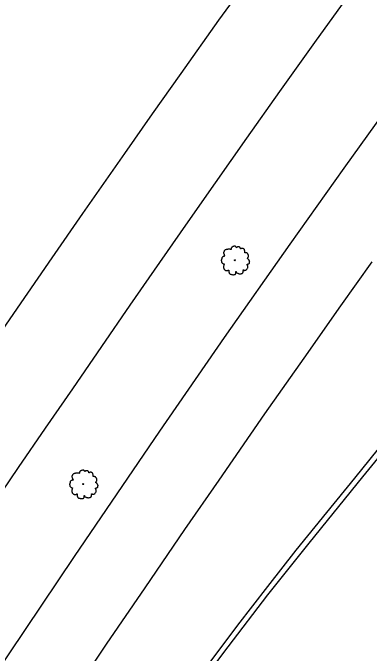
# Model space of a CAD drawing. Extents: x 2161152 to 2175754, y 602179 to 617749.
# Drawn here: x 2162405.3 to 2162541.8, y 604333.2 to 604578.1 of the extents above; entities that cross this region are included whole.
import ezdxf

# ---------------------------------------------------------------- set-up
doc = ezdxf.new("R2010")
doc.units = 0
for name, color, linetype in [('RD_EX_Fence_Other', 7, 'Continuous'), ('RD_EX_GuardRail', 7, 'Continuous'), ('RD_EX_Road', 7, 'Continuous'), ('RD_EX_VEG', 7, 'Continuous')]:
    doc.layers.add(name, color=color, linetype=linetype)

msp = doc.modelspace()

# ---------------------------------------------------------------- linework, layer by layer
at = {"layer": 'RD_EX_Fence_Other'}
msp.add_lwpolyline([(2162232.38, 604067.21), (2162284.43, 604150.47), (2162337.26, 604232.38), (2162363.46, 604272.19), (2162397.57, 604323.62), (2162428.9, 604370.18), (2162461.59, 604418.14), (2162486.44, 604453.93), (2162511.5, 604489.58), (2162532.17, 604518.67), (2162568.74, 604569.4), (2162595.2, 604606.09), (2162621.99, 604642.55), (2162649.09, 604678.78), (2162654.18, 604685.5), (2162696.93, 604742.36), (2162714.01, 604764.54), (2162730.82, 604786.76), (2162752.93, 604817.73)], dxfattribs=at)
at = {"layer": 'RD_EX_GuardRail'}
msp.add_lwpolyline([(2162410.86, 604221.6), (2162423.58, 604241.24), (2162436.52, 604261.5), (2162455.96, 604291.03), (2162465.32, 604305.06), (2162476.07, 604320.04), (2162487.77, 604335.61), (2162503, 604355.55), (2162518.86, 604375.27), (2162539.4, 604400.66), (2162567.97, 604435.6), (2162587.65, 604459.27), (2162616.38, 604494.1), (2162656.02, 604542.19), (2162698.03, 604593.25), (2162742.48, 604647.09), (2162786.5, 604700.51), (2162813.97, 604733.95), (2162832.09, 604756.01), (2162864.31, 604795.24), (2162885.61, 604820.67)], dxfattribs=at)
at = {"layer": 'RD_EX_Road'}
for points in [[(2162493.91, 604588.8), (2162484.11, 604575.21), (2162469.71, 604554.81), (2162458.68, 604539.44), (2162448.06, 604524.32), (2162432.06, 604501.34), (2162420.29, 604484.34), (2162405.62, 604463.12), (2162388.38, 604438.25), (2162371.36, 604413.12), (2162355.23, 604389.34), (2162339.24, 604365.42), (2162322.49, 604340.38), (2162305.12, 604314.19)], [(2162355.89, 604327.74), (2162367.34, 604344.88), (2162378.6, 604361.56), (2162391.48, 604380.55), (2162407.5, 604404.18), (2162417.87, 604419.28), (2162428.32, 604434.31), (2162439.37, 604450.42), (2162450.2, 604466.3), (2162459.62, 604479.71), (2162471.57, 604496.89), (2162482.95, 604513.11), (2162494.96, 604530.15), (2162507.61, 604547.97), (2162521.64, 604567.61), (2162535.9, 604587.44)], [(2162542.83, 604482.84), (2162530.86, 604466.08), (2162516.73, 604446.05), (2162501.69, 604424.67), (2162484.17, 604399.35), (2162471.11, 604380.5), (2162455.84, 604358.14), (2162441.11, 604336.62), (2162426.48, 604314.85), (2162413.15, 604294.84), (2162399.25, 604273.98), (2162385.41, 604253.01), (2162372.56, 604233.64), (2162363.93, 604220.26), (2162353.31, 604203.94), (2162345.22, 604191.56), (2162332.85, 604172.34), (2162322.65, 604156.55), (2162308.7, 604134.81), (2162298.32, 604118.32), (2162284.33, 604096.22)], [(2162333.18, 604107.32), (2162342.22, 604121.54), (2162351.67, 604136.31), (2162361.2, 604151.08), (2162371.71, 604167.43), (2162381.89, 604183.04), (2162391.9, 604198.7), (2162400.21, 604211), (2162405.04, 604218.37), (2162411.13, 604227.43), (2162417.61, 604237.3), (2162427.36, 604251.79), (2162438.09, 604267.88), (2162447.86, 604282.44), (2162458.13, 604297.85), (2162468.41, 604312.75), (2162480.16, 604328.74), (2162491.49, 604343.87), (2162502.98, 604358.72), (2162513.78, 604372.52), (2162525.52, 604386.97), (2162536.29, 604400.15), (2162548.08, 604414.69)]]:
    msp.add_lwpolyline(points, dxfattribs=at)
at = {"layer": 'RD_EX_VEG'}
for centre, radius in [((2162490.35, 604483.46), 0.188), ((2162490.35, 604483.45), 0.000075), ((2162432.29, 604397.84), 0.188), ((2162432.28, 604397.83), 0.000075)]:
    msp.add_circle(centre, radius, dxfattribs=at)
for points in [[(2162490.45, 604488.83), (2162490.23, 604488.85), (2162489.99, 604488.78), (2162489.8, 604488.7), (2162489.63, 604488.65), (2162489.46, 604488.57), (2162489.24, 604488.44), (2162489.07, 604488.29), (2162488.97, 604488.1), (2162488.94, 604487.94), (2162488.9, 604487.73), (2162488.9, 604487.6), (2162488.8, 604487.58), (2162488.69, 604487.6), (2162488.5, 604487.65), (2162488.32, 604487.65), (2162488.13, 604487.65), (2162487.87, 604487.64), (2162487.6, 604487.64), (2162487.4, 604487.6), (2162487.16, 604487.56), (2162486.87, 604487.47), (2162486.61, 604487.37), (2162486.39, 604487.19), (2162486.2, 604486.83), (2162486.11, 604486.57), (2162485.99, 604486.38), (2162486.11, 604486.04), (2162486.24, 604485.78), (2162486.26, 604485.63), (2162486.31, 604485.31), (2162486.39, 604485.14), (2162486.48, 604484.99), (2162486.42, 604484.97), (2162486.14, 604484.94), (2162485.92, 604484.86), (2162485.6, 604484.69), (2162485.43, 604484.52), (2162485.36, 604484.28), (2162485.34, 604484.02), (2162485.26, 604483.87), (2162485.21, 604483.66), (2162485.19, 604483.61), (2162485.15, 604483.36), (2162485.22, 604483.02), (2162485.24, 604482.76), (2162485.34, 604482.59), (2162485.45, 604482.46), (2162485.58, 604482.28), (2162485.88, 604482.11), (2162486.12, 604482.03), (2162486.27, 604482.01), (2162486.14, 604481.64), (2162486.11, 604481.38), (2162486.01, 604481.08), (2162486.01, 604481.02), (2162485.97, 604480.66), (2162486.09, 604480.42), (2162486.14, 604480.14), (2162486.27, 604479.97), (2162486.48, 604479.75), (2162486.72, 604479.58), (2162487.1, 604479.48), (2162487.4, 604479.5), (2162487.83, 604479.63), (2162488.02, 604479.69), (2162488, 604479.56), (2162488.02, 604479.28), (2162488.02, 604478.96), (2162488.13, 604478.71), (2162488.2, 604478.51), (2162488.32, 604478.32), (2162488.56, 604478.15), (2162488.86, 604478.1), (2162489.18, 604477.98), (2162489.52, 604477.93), (2162489.89, 604477.91), (2162490.34, 604478.02), (2162490.55, 604478.11), (2162490.62, 604478.25), (2162490.77, 604478.53), (2162490.73, 604478.7), (2162490.75, 604479.15), (2162490.83, 604479.01), (2162490.96, 604478.75), (2162491.33, 604478.53), (2162491.63, 604478.4), (2162491.99, 604478.28), (2162492.22, 604478.23), (2162492.57, 604478.28), (2162492.85, 604478.34), (2162493.13, 604478.43), (2162493.36, 604478.64), (2162493.49, 604478.85), (2162493.53, 604479.05), (2162493.58, 604479.33), (2162493.62, 604479.46)], [(2162493.62, 604479.46), (2162493.56, 604479.6), (2162493.53, 604479.78), (2162493.58, 604479.76), (2162493.71, 604479.73), (2162493.92, 604479.63), (2162494.09, 604479.58), (2162494.33, 604479.6), (2162494.54, 604479.67), (2162494.88, 604479.88), (2162495.08, 604480.23), (2162495.29, 604480.53), (2162495.35, 604480.78), (2162495.31, 604480.94), (2162495.29, 604481.32), (2162495.14, 604481.51), (2162495.1, 604481.6), (2162495.03, 604481.9), (2162495.08, 604481.94), (2162495.29, 604481.98), (2162495.57, 604482.07), (2162495.78, 604482.16), (2162495.94, 604482.29), (2162496, 604482.46), (2162495.98, 604482.76), (2162496.02, 604483.06), (2162495.96, 604483.17), (2162495.89, 604483.29), (2162495.83, 604483.44), (2162495.72, 604483.55), (2162495.65, 604483.66), (2162495.57, 604483.74), (2162495.48, 604483.85), (2162495.35, 604483.94), (2162495.23, 604483.98), (2162495.2, 604484.09), (2162495.31, 604484.24), (2162495.35, 604484.32), (2162495.36, 604484.49), (2162495.53, 604484.75), (2162495.57, 604485.05), (2162495.53, 604485.37), (2162495.5, 604485.57), (2162495.38, 604485.78), (2162495.23, 604485.97), (2162495.14, 604486.1), (2162495.01, 604486.19), (2162494.76, 604486.29), (2162494.58, 604486.32), (2162494.31, 604486.32), (2162494.16, 604486.36), (2162494.18, 604486.4), (2162494.18, 604486.51), (2162494.18, 604486.72), (2162494.13, 604487.05), (2162494.01, 604487.43), (2162494.01, 604487.45), (2162493.94, 604487.64), (2162493.77, 604487.79), (2162493.64, 604487.86), (2162493.49, 604487.95), (2162493.3, 604487.97), (2162493.08, 604487.97), (2162492.87, 604487.94), (2162492.72, 604487.86), (2162492.59, 604487.77), (2162492.53, 604487.88), (2162492.46, 604488.1), (2162492.42, 604488.22), (2162492.31, 604488.35), (2162492.14, 604488.5), (2162491.8, 604488.59), (2162491.33, 604488.54), (2162491.11, 604488.39), (2162491, 604488.25), (2162490.96, 604488.35), (2162490.81, 604488.5), (2162490.73, 604488.63), (2162490.6, 604488.72), (2162490.49, 604488.8), (2162490.42, 604488.83)], [(2162432.39, 604403.22), (2162432.16, 604403.24), (2162431.92, 604403.16), (2162431.73, 604403.09), (2162431.56, 604403.03), (2162431.4, 604402.95), (2162431.17, 604402.82), (2162431, 604402.67), (2162430.91, 604402.49), (2162430.87, 604402.32), (2162430.83, 604402.11), (2162430.83, 604401.98), (2162430.74, 604401.96), (2162430.63, 604401.98), (2162430.44, 604402.04), (2162430.25, 604402.04), (2162430.07, 604402.04), (2162429.8, 604402.02), (2162429.54, 604402.02), (2162429.33, 604401.98), (2162429.09, 604401.94), (2162428.81, 604401.85), (2162428.55, 604401.76), (2162428.32, 604401.57), (2162428.14, 604401.21), (2162428.04, 604400.95), (2162427.93, 604400.76), (2162428.04, 604400.42), (2162428.17, 604400.16), (2162428.19, 604400.01), (2162428.25, 604399.69), (2162428.32, 604399.53), (2162428.42, 604399.38), (2162428.36, 604399.36), (2162428.08, 604399.32), (2162427.85, 604399.24), (2162427.54, 604399.08), (2162427.37, 604398.91), (2162427.29, 604398.66), (2162427.27, 604398.4), (2162427.2, 604398.25), (2162427.14, 604398.04), (2162427.12, 604397.99), (2162427.09, 604397.74), (2162427.16, 604397.41), (2162427.18, 604397.14), (2162427.27, 604396.98), (2162427.39, 604396.85), (2162427.52, 604396.66), (2162427.82, 604396.49), (2162428.06, 604396.41), (2162428.21, 604396.4), (2162428.08, 604396.02), (2162428.04, 604395.76), (2162427.95, 604395.46), (2162427.95, 604395.4), (2162427.91, 604395.05), (2162428.02, 604394.8), (2162428.08, 604394.52), (2162428.21, 604394.35), (2162428.42, 604394.13), (2162428.66, 604393.96), (2162429.03, 604393.87), (2162429.33, 604393.88), (2162429.77, 604394.02), (2162429.95, 604394.07), (2162429.93, 604393.94), (2162429.95, 604393.66), (2162429.95, 604393.34), (2162430.07, 604393.1), (2162430.14, 604392.89), (2162430.25, 604392.7), (2162430.5, 604392.53), (2162430.8, 604392.48), (2162431.12, 604392.37), (2162431.45, 604392.31), (2162431.83, 604392.29), (2162432.28, 604392.4), (2162432.48, 604392.5), (2162432.56, 604392.63), (2162432.71, 604392.91), (2162432.67, 604393.08), (2162432.69, 604393.53), (2162432.76, 604393.4), (2162432.9, 604393.13), (2162433.27, 604392.91), (2162433.57, 604392.78), (2162433.93, 604392.67), (2162434.15, 604392.61), (2162434.51, 604392.67), (2162434.79, 604392.72), (2162435.07, 604392.82), (2162435.29, 604393.02), (2162435.43, 604393.23), (2162435.46, 604393.43), (2162435.52, 604393.72), (2162435.56, 604393.85)], [(2162435.56, 604393.85), (2162435.5, 604393.98), (2162435.46, 604394.17), (2162435.52, 604394.15), (2162435.65, 604394.11), (2162435.86, 604394.02), (2162436.03, 604393.96), (2162436.27, 604393.98), (2162436.48, 604394.05), (2162436.81, 604394.26), (2162437.02, 604394.61), (2162437.22, 604394.91), (2162437.28, 604395.16), (2162437.24, 604395.33), (2162437.22, 604395.7), (2162437.07, 604395.89), (2162437.04, 604395.98), (2162436.96, 604396.28), (2162437.02, 604396.32), (2162437.22, 604396.36), (2162437.51, 604396.45), (2162437.71, 604396.55), (2162437.88, 604396.68), (2162437.94, 604396.85), (2162437.92, 604397.14), (2162437.96, 604397.44), (2162437.9, 604397.56), (2162437.82, 604397.67), (2162437.77, 604397.82), (2162437.66, 604397.93), (2162437.58, 604398.04), (2162437.51, 604398.12), (2162437.41, 604398.23), (2162437.28, 604398.33), (2162437.17, 604398.36), (2162437.13, 604398.48), (2162437.24, 604398.63), (2162437.28, 604398.7), (2162437.3, 604398.87), (2162437.47, 604399.13), (2162437.51, 604399.43), (2162437.47, 604399.75), (2162437.43, 604399.96), (2162437.32, 604400.16), (2162437.17, 604400.35), (2162437.07, 604400.48), (2162436.94, 604400.57), (2162436.7, 604400.67), (2162436.51, 604400.71), (2162436.25, 604400.71), (2162436.1, 604400.74), (2162436.12, 604400.78), (2162436.12, 604400.89), (2162436.12, 604401.1), (2162436.06, 604401.44), (2162435.95, 604401.81), (2162435.95, 604401.83), (2162435.88, 604402.02), (2162435.71, 604402.17), (2162435.58, 604402.24), (2162435.43, 604402.34), (2162435.24, 604402.36), (2162435.01, 604402.36), (2162434.81, 604402.32), (2162434.66, 604402.24), (2162434.53, 604402.15), (2162434.47, 604402.26), (2162434.39, 604402.49), (2162434.36, 604402.6), (2162434.24, 604402.73), (2162434.08, 604402.88), (2162433.74, 604402.97), (2162433.27, 604402.92), (2162433.05, 604402.77), (2162432.93, 604402.64), (2162432.9, 604402.73), (2162432.75, 604402.88), (2162432.67, 604403.01), (2162432.54, 604403.1), (2162432.43, 604403.18), (2162432.35, 604403.22)]]:
    msp.add_spline(points, degree=3, dxfattribs=at)

doc.saveas('drawing.dxf')
